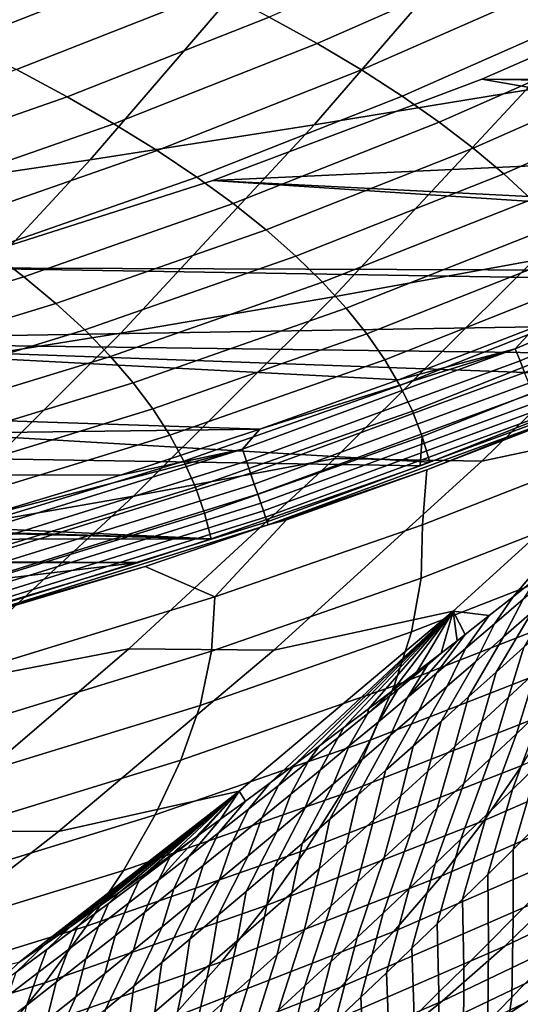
# Model space of a CAD drawing. Header units: metres. Extents: x -240 to 45, y -77 to 27.
# Tile 1031 of 1056: x 31.04 to 32.63, y -19.37 to -16.24. Entities that reach past the tile are written whole.
import ezdxf

# ---------------------------------------------------------------- set-up
doc = ezdxf.new("R2010")
doc.units = ezdxf.units.M
doc.layers.add('solid_102011X2', color=7, linetype='CONTINUOUS')

msp = doc.modelspace()

# ---------------------------------------------------------------- linework, layer by layer
at = {"layer": 'solid_102011X2'}
for points in [[(33.239372, -15.786717, 63.963696), (32.652, -16.465439, 64.066681), (31.979654, -16.57609, 59.658707), (32.569973, -15.892827, 59.549969)], [(32.569973, -15.892827, 59.549969), (31.979654, -16.57609, 59.658707), (31.266914, -16.686743, 55.248489), (31.860079, -15.998946, 55.13369)], [(31.308067, -15.976468, 235.867828), (30.675194, -16.225698, 235.816391), (30.860432, -16.313288, 233.730453), (31.496668, -16.062712, 233.778366)], [(32.469051, -15.954874, 229.640915), (31.83671, -16.233192, 229.600479), (31.988792, -16.317507, 227.51207), (32.624287, -16.037741, 227.549225)], [(31.860079, -15.998946, 55.13369), (31.266914, -16.686743, 55.248489), (30.514032, -16.797558, 50.843811), (31.109989, -16.10523, 50.722885)], [(32.624287, -16.037741, 227.549225), (31.988792, -16.317507, 227.51207), (32.129345, -16.401251, 225.423996), (32.767941, -16.12005, 225.457947)], [(31.496668, -16.062712, 233.778366), (30.860432, -16.313288, 233.730453), (31.033234, -16.400185, 231.644775), (31.672775, -16.148275, 231.689255)], [(33.348953, -16.064436, 200.399994), (32.511997, -16.430206, 200.399994), (32.512009, -16.430204, 200), (33.348972, -16.064419, 200)], [(34.895557, -16.47069, 200.399994), (32.511997, -16.430206, 200.399994), (33.348953, -16.064436, 200.399994), (35.015526, -16.403391, 200.399994)], [(33.348972, -16.064419, 200), (32.512009, -16.430204, 200), (34.379036, -16.434624, 200), (34.790203, -16.212265, 200)], [(31.109989, -16.10523, 50.722885), (30.514032, -16.797558, 50.843811), (29.723896, -16.908653, 46.455154), (30.322672, -16.211794, 46.328373)], [(32.767941, -16.12005, 225.457947), (32.129345, -16.401251, 225.423996), (32.258678, -16.484467, 223.336288), (32.900341, -16.201839, 223.367081)], [(31.672775, -16.148275, 231.689255), (31.033234, -16.400185, 231.644775), (31.193918, -16.486427, 229.559402), (31.83671, -16.233192, 229.600479)], [(32.900341, -16.201839, 223.367081), (32.258678, -16.484467, 223.336288), (32.377121, -16.56719, 221.248917), (33.021809, -16.283144, 221.276627)], [(31.83671, -16.233192, 229.600479), (31.193918, -16.486427, 229.559402), (31.3428, -16.572056, 227.474304), (31.988792, -16.317507, 227.51207)], [(33.021809, -16.283144, 221.276627), (32.377121, -16.56719, 221.248917), (32.484985, -16.64946, 219.161911), (33.132668, -16.364004, 219.186584)], [(31.988792, -16.317507, 227.51207), (31.3428, -16.572056, 227.474304), (31.480192, -16.657106, 225.389496), (32.129345, -16.401251, 225.423996)], [(33.285389, -16.354631, 68.473061), (32.676884, -17.006468, 68.5746), (32.040318, -17.121679, 64.173927), (32.652, -16.465439, 64.066681)], [(33.132668, -16.364004, 219.186584), (32.484985, -16.64946, 219.161911), (32.582592, -16.731316, 217.075272), (33.233238, -16.444454, 217.09697)], [(31.033234, -16.400185, 231.644775), (30.384293, -16.626772, 231.59964), (30.541677, -16.714207, 229.5177), (31.193918, -16.486427, 229.559402)], [(32.129345, -16.401251, 225.423996), (31.480192, -16.657106, 225.389496), (31.606415, -16.741621, 223.304977), (32.258678, -16.484467, 223.336288)], [(32.511997, -16.430206, 200.399994), (31.65732, -16.752407, 200.399994), (31.657457, -16.752357, 200), (32.512009, -16.430204, 200)], [(34.056114, -16.910072, 200.399994), (31.65732, -16.752407, 200.399994), (32.511997, -16.430206, 200.399994), (34.367172, -16.753559, 200.399994)], [(32.512009, -16.430204, 200), (31.657457, -16.752357, 200), (33.962349, -16.646429, 200), (34.379036, -16.434624, 200)], [(34.895557, -16.47069, 200.399994), (34.367172, -16.753559, 200.399994), (32.511997, -16.430206, 200.399994)], [(33.233238, -16.444454, 217.09697), (32.582592, -16.731316, 217.075272), (32.670258, -16.812794, 214.989029), (33.323841, -16.524534, 215.007797)], [(32.652, -16.465439, 64.066681), (32.040318, -17.121679, 64.173927), (31.364904, -17.236721, 59.771946), (31.979654, -16.57609, 59.658707)], [(31.193918, -16.486427, 229.559402), (30.541677, -16.714207, 229.5177), (30.687309, -16.801018, 227.435974), (31.3428, -16.572056, 227.474304)], [(32.258678, -16.484467, 223.336288), (31.606415, -16.741621, 223.304977), (31.721779, -16.825636, 221.220749), (32.377121, -16.56719, 221.248917)], [(31.3428, -16.572056, 227.474304), (30.687309, -16.801018, 227.435974), (30.821501, -16.887243, 225.354462), (31.480192, -16.657106, 225.389496)], [(32.377121, -16.56719, 221.248917), (31.721779, -16.825636, 221.220749), (31.826601, -16.909189, 219.136826), (32.484985, -16.64946, 219.161911)], [(31.979654, -16.57609, 59.658707), (31.364904, -17.236721, 59.771946), (30.649204, -17.351755, 55.368038), (31.266914, -16.686743, 55.248489)], [(31.480192, -16.657106, 225.389496), (30.821501, -16.887243, 225.354462), (30.944561, -16.972925, 223.273193), (31.606415, -16.741621, 223.304977)], [(31.657457, -16.752357, 200), (33.540527, -16.847519, 200), (33.962349, -16.646429, 200)], [(32.484985, -16.64946, 219.161911), (31.826601, -16.909189, 219.136826), (31.921194, -16.992321, 217.053223), (32.582592, -16.731316, 217.075272)], [(31.266914, -16.686743, 55.248489), (30.649204, -17.351755, 55.368038), (29.893417, -17.466949, 50.969742), (30.514032, -16.797558, 50.843811)], [(31.65732, -16.752407, 200.399994), (30.787191, -17.030182, 200.399994), (30.787209, -17.03018, 200), (31.657457, -16.752357, 200)], [(33.70557, -17.077885, 200.399994), (30.787191, -17.030182, 200.399994), (31.65732, -16.752407, 200.399994), (34.056114, -16.910072, 200.399994)], [(31.657457, -16.752357, 200), (30.787209, -17.03018, 200), (33.113857, -17.037733, 200), (33.540527, -16.847519, 200)], [(31.606415, -16.741621, 223.304977), (30.944561, -16.972925, 223.273193), (31.056803, -17.058102, 221.192169), (31.721779, -16.825636, 221.220749)], [(32.582592, -16.731316, 217.075272), (31.921194, -16.992321, 217.053223), (32.005871, -17.075071, 214.969955), (32.670258, -16.812794, 214.989029)], [(32.670258, -16.812794, 214.989029), (32.005871, -17.075071, 214.969955), (32.080944, -17.157475, 212.88707), (32.748291, -16.893932, 212.903229)], [(31.721779, -16.825636, 221.220749), (31.056803, -17.058102, 221.192169), (31.158539, -17.142809, 219.111374), (31.826601, -16.909189, 219.136826)], [(31.826601, -16.909189, 219.136826), (31.158539, -17.142809, 219.111374), (31.250074, -17.227091, 217.030838), (31.921194, -16.992321, 217.053223)], [(32.748291, -16.893932, 212.903229), (32.080944, -17.157475, 212.88707), (32.146721, -17.239574, 210.804611), (32.817013, -16.974768, 210.817917)], [(33.078934, -17.523245, 77.488869), (32.512592, -17.643534, 73.096085), (33.151791, -17.01812, 72.994621), (33.714634, -16.902121, 77.392929)], [(33.469032, -16.925806, 199.997131), (32.682457, -17.217054, 200), (32.618763, -17.286993, 199.997131)], [(33.469032, -16.925806, 199.997131), (32.618763, -17.286993, 199.997131), (32.633858, -17.325146, 199.988449), (33.486023, -16.963156, 199.988449)], [(30.944561, -16.972925, 223.273193), (30.274139, -17.178009, 223.241013), (30.383219, -17.264214, 221.163208), (31.056803, -17.058102, 221.192169)], [(32.817013, -16.974768, 210.817917), (32.146721, -17.239574, 210.804611), (32.203518, -17.321405, 208.72261), (32.876736, -17.055344, 208.733124)], [(33.486023, -16.963156, 199.988449), (32.633858, -17.325146, 199.988449), (32.648361, -17.361801, 199.974136), (33.502342, -16.999037, 199.974136)], [(31.921194, -16.992321, 217.053223), (31.250074, -17.227091, 217.030838), (31.331722, -17.310984, 214.950592), (32.005871, -17.075071, 214.969955)], [(32.676884, -17.006468, 68.5746), (32.045013, -17.635078, 68.680038), (31.405153, -17.754538, 64.285294), (32.040318, -17.121679, 64.173927)], [(32.512592, -17.643534, 73.096085), (32.045013, -17.635078, 68.680038), (32.676884, -17.006468, 68.5746), (33.151791, -17.01812, 72.994621)], [(33.195774, -17.306225, 200.399994), (29.903919, -17.262794, 200.399994), (30.787191, -17.030182, 200.399994), (33.70557, -17.077885, 200.399994)], [(30.787209, -17.03018, 200), (29.904032, -17.26277, 200), (32.682457, -17.217054, 200), (33.113857, -17.037733, 200)], [(31.056803, -17.058102, 221.192169), (30.383219, -17.264214, 221.163208), (30.481825, -17.349947, 219.085587), (31.158539, -17.142809, 219.111374)], [(32.876736, -17.055344, 208.733124), (32.203518, -17.321405, 208.72261), (32.25164, -17.403008, 206.641113), (32.927773, -17.135693, 206.648895)], [(32.005871, -17.075071, 214.969955), (31.331722, -17.310984, 214.950592), (31.403788, -17.394527, 212.870667), (32.080944, -17.157475, 212.88707)], [(32.040318, -17.121679, 64.173927), (31.405153, -17.754538, 64.285294), (30.726557, -17.873812, 59.88953), (31.364904, -17.236721, 59.771946)], [(32.927773, -17.135693, 206.648895), (32.25164, -17.403008, 206.641113), (32.291401, -17.484421, 204.56015), (32.97044, -17.215855, 204.565262)], [(31.158539, -17.142809, 219.111374), (30.481825, -17.349947, 219.085587), (30.570265, -17.435247, 217.008163), (31.250074, -17.227091, 217.030838)], [(32.080944, -17.157475, 212.88707), (31.403788, -17.394527, 212.870667), (31.466578, -17.47776, 210.791092), (32.146721, -17.239574, 210.804611)], [(29.904032, -17.26277, 200), (32.246899, -17.385284, 200), (32.682457, -17.217054, 200)], [(31.250074, -17.227091, 217.030838), (30.570265, -17.435247, 217.008163), (30.648842, -17.520153, 214.930969), (31.331722, -17.310984, 214.950592)], [(32.618763, -17.286993, 199.997131), (32.682457, -17.217054, 200), (32.246899, -17.385284, 200)], [(32.97044, -17.215855, 204.565262), (32.291401, -17.484421, 204.56015), (32.323109, -17.565681, 202.479767), (33.005051, -17.295868, 202.482285)], [(31.364904, -17.236721, 59.771946), (30.726557, -17.873812, 59.88953), (30.00779, -17.993071, 55.492176), (30.649204, -17.351755, 55.368038)], [(32.146721, -17.239574, 210.804611), (31.466578, -17.47776, 210.791092), (31.520401, -17.560722, 208.711929), (32.203518, -17.321405, 208.72261)], [(29.904032, -17.26277, 200), (29.009808, -17.449636, 200), (31.807102, -17.54245, 200), (32.246899, -17.385284, 200)], [(32.347084, -17.646828, 200.399994), (29.009848, -17.449629, 200.399994), (29.903919, -17.262794, 200.399994), (33.031929, -17.375763, 200.399994)], [(33.195774, -17.306225, 200.399994), (33.031929, -17.375763, 200.399994), (29.903919, -17.262794, 200.399994)], [(32.618763, -17.286993, 199.997131), (31.807102, -17.54245, 200), (31.751474, -17.605164, 199.997131)], [(32.618763, -17.286993, 199.997131), (31.751474, -17.605164, 199.997131), (31.764635, -17.644028, 199.988449), (32.633858, -17.325146, 199.988449)], [(32.618763, -17.286993, 199.997131), (32.246899, -17.385284, 200), (31.807102, -17.54245, 200)], [(31.331722, -17.310984, 214.950592), (30.648842, -17.520153, 214.930969), (30.717861, -17.604708, 212.85405), (31.403788, -17.394527, 212.870667)], [(32.203518, -17.321405, 208.72261), (31.520401, -17.560722, 208.711929), (31.565565, -17.643454, 206.633209), (32.25164, -17.403008, 206.641113)], [(33.005051, -17.295868, 202.482285), (32.323109, -17.565681, 202.479767), (32.347084, -17.646828, 200.399994), (33.031929, -17.375763, 200.399994)], [(32.633858, -17.325146, 199.988449), (31.764635, -17.644028, 199.988449), (31.777281, -17.681364, 199.974136), (32.648361, -17.361801, 199.974136)], [(32.648361, -17.361801, 199.974136), (31.777281, -17.681364, 199.974136), (31.789162, -17.716444, 199.954468), (32.661983, -17.396242, 199.954468)], [(31.403788, -17.394527, 212.870667), (30.717861, -17.604708, 212.85405), (30.777626, -17.688946, 210.77742), (31.466578, -17.47776, 210.791092)], [(32.25164, -17.403008, 206.641113), (31.565565, -17.643454, 206.633209), (31.602377, -17.72599, 204.554947), (32.291401, -17.484421, 204.56015)], [(32.661983, -17.396242, 199.954468), (31.789162, -17.716444, 199.954468), (31.800047, -17.748585, 199.92981), (32.674469, -17.427795, 199.92981)], [(32.674469, -17.427795, 199.92981), (31.800047, -17.748585, 199.92981), (31.809723, -17.777155, 199.900681), (32.685566, -17.455845, 199.900681)], [(32.316547, -17.658194, 200.399994), (28.107347, -17.590189, 200.399994), (29.009848, -17.449629, 200.399994), (32.347084, -17.646828, 200.399994)], [(29.009808, -17.449636, 200), (28.107353, -17.590187, 200), (31.807102, -17.54245, 200)], [(31.466578, -17.47776, 210.791092), (30.777626, -17.688946, 210.77742), (30.82844, -17.772911, 208.701126), (31.520401, -17.560722, 208.711929)], [(32.685566, -17.455845, 199.900681), (31.809723, -17.777155, 199.900681), (31.818001, -17.801598, 199.867615), (32.695057, -17.479841, 199.867615)], [(32.695057, -17.479841, 199.867615), (31.818001, -17.801598, 199.867615), (31.824718, -17.821434, 199.831284), (32.702763, -17.499317, 199.831284)], [(32.291401, -17.484421, 204.56015), (31.602377, -17.72599, 204.554947), (31.631144, -17.808376, 202.477188), (32.323109, -17.565681, 202.479767)], [(32.702763, -17.499317, 199.831284), (31.824718, -17.821434, 199.831284), (31.829746, -17.836277, 199.792389), (32.708527, -17.513891, 199.792389)], [(32.779514, -17.501217, 199.711868), (32.337639, -17.671488, 199.711929), (32.323235, -17.845684, 195.608536), (32.974289, -17.591948, 195.601395)], [(32.712242, -17.523277, 199.751678), (32.337639, -17.671488, 199.711929), (32.779514, -17.501217, 199.711868)], [(28.107353, -17.590187, 200), (27.198799, -17.684099, 200), (31.363737, -17.68832, 200), (31.807102, -17.54245, 200)], [(31.751474, -17.605164, 199.997131), (31.807102, -17.54245, 200), (31.363737, -17.68832, 200)], [(32.708527, -17.513891, 199.792389), (31.829746, -17.836277, 199.792389), (31.832985, -17.845839, 199.751678), (32.712242, -17.523277, 199.751678)], [(32.712242, -17.523277, 199.751678), (31.832985, -17.845839, 199.751678), (32.337639, -17.671488, 199.711929)], [(32.420712, -18.119953, 77.588211), (31.85075, -18.244368, 73.201134), (32.512592, -17.643534, 73.096085), (33.078934, -17.523245, 77.488869)], [(32.535603, -18.134264, 79.026627), (32.420712, -18.119953, 77.588211), (33.078934, -17.523245, 77.488869), (32.611477, -18.07452, 79.096146)], [(32.687096, -18.014597, 79.166168), (32.611477, -18.07452, 79.096146), (33.078934, -17.523245, 77.488869)], [(31.520401, -17.560722, 208.711929), (30.82844, -17.772911, 208.701126), (30.870607, -17.856642, 206.625198), (31.565565, -17.643454, 206.633209)], [(32.323109, -17.565681, 202.479767), (31.631144, -17.808376, 202.477188), (31.652145, -17.890656, 200.399994), (32.316547, -17.658194, 200.399994)], [(32.316547, -17.658194, 200.399994), (32.347084, -17.646828, 200.399994), (32.323109, -17.565681, 202.479767)], [(31.652145, -17.890656, 200.399994), (27.198814, -17.684101, 200.399994), (28.107347, -17.590189, 200.399994), (32.316547, -17.658194, 200.399994)], [(31.751474, -17.605164, 199.997131), (30.91671, -17.822927, 200), (30.86935, -17.879515, 199.997131)], [(31.751474, -17.605164, 199.997131), (30.86935, -17.879515, 199.997131), (30.880545, -17.918987, 199.988449), (31.764635, -17.644028, 199.988449)], [(31.751474, -17.605164, 199.997131), (31.363737, -17.68832, 200), (30.91671, -17.822927, 200)], [(32.319134, -18.015652, 191.261307), (32.975937, -17.759499, 191.249741), (32.974289, -17.591948, 195.601395), (32.323235, -17.845684, 195.608536)], [(32.045013, -17.635078, 68.680038), (31.390615, -18.23958, 68.789238), (30.747349, -18.363125, 64.400635), (31.405153, -17.754538, 64.285294)], [(31.85075, -18.244368, 73.201134), (31.390615, -18.23958, 68.789238), (32.045013, -17.635078, 68.680038), (32.512592, -17.643534, 73.096085)], [(31.565565, -17.643454, 206.633209), (30.870607, -17.856642, 206.625198), (30.904432, -17.940178, 204.549683), (31.602377, -17.72599, 204.554947)], [(31.764635, -17.644028, 199.988449), (30.880545, -17.918987, 199.988449), (30.891302, -17.956911, 199.974136), (31.777281, -17.681364, 199.974136)], [(20.067715, -17.910368, 200.399994), (19.371922, -17.668888, 200.399994), (25.373295, -17.731119, 200.399994), (31.652145, -17.890656, 200.399994)], [(27.198799, -17.684099, 200), (26.286642, -17.731115, 200), (30.91671, -17.822927, 200), (31.363737, -17.68832, 200)], [(31.652145, -17.890656, 200.399994), (26.286657, -17.731119, 200.399994), (27.198814, -17.684101, 200.399994)], [(31.777281, -17.681364, 199.974136), (30.891302, -17.956911, 199.974136), (30.901407, -17.992544, 199.954468), (31.789162, -17.716444, 199.954468)], [(32.337639, -17.671488, 199.711929), (31.891699, -17.830469, 199.71199), (31.663305, -18.075058, 195.615753), (32.323235, -17.845684, 195.608536)], [(31.832985, -17.845839, 199.751678), (31.891699, -17.830469, 199.71199), (32.337639, -17.671488, 199.711929)], [(31.789162, -17.716444, 199.954468), (30.901407, -17.992544, 199.954468), (30.910666, -18.02519, 199.92981), (31.800047, -17.748585, 199.92981)], [(31.602377, -17.72599, 204.554947), (30.904432, -17.940178, 204.549683), (30.930218, -18.02356, 202.474594), (31.631144, -17.808376, 202.477188)], [(31.652145, -17.890656, 200.399994), (25.373295, -17.731119, 200.399994), (26.286657, -17.731119, 200.399994)], [(31.405153, -17.754538, 64.285294), (30.747349, -18.363125, 64.400635), (30.065462, -18.486471, 60.011307), (30.726557, -17.873812, 59.88953)], [(31.800047, -17.748585, 199.92981), (30.910666, -18.02519, 199.92981), (30.918896, -18.054211, 199.900681), (31.809723, -17.777155, 199.900681)], [(32.975937, -17.759499, 191.249741), (32.319134, -18.015652, 191.261307), (32.288227, -18.186008, 186.917953), (32.950848, -17.927435, 186.902298)], [(31.809723, -17.777155, 199.900681), (30.918896, -18.054211, 199.900681), (30.925938, -18.079037, 199.867615), (31.818001, -17.801598, 199.867615)], [(31.818001, -17.801598, 199.867615), (30.925938, -18.079037, 199.867615), (30.931652, -18.099186, 199.831284), (31.824718, -17.821434, 199.831284)], [(31.420855, -17.96505, 200.399994), (31.652145, -17.890656, 200.399994), (31.631144, -17.808376, 202.477188), (30.930218, -18.02356, 202.474594)], [(31.824718, -17.821434, 199.831284), (30.931652, -18.099186, 199.831284), (30.935928, -18.114264, 199.792389), (31.829746, -17.836277, 199.792389)], [(31.829746, -17.836277, 199.792389), (30.935928, -18.114264, 199.792389), (30.938683, -18.123976, 199.751678), (31.832985, -17.845839, 199.751678)], [(31.832985, -17.845839, 199.751678), (30.938683, -18.123976, 199.751678), (31.441978, -17.978064, 199.712036)], [(31.832985, -17.845839, 199.751678), (31.441978, -17.978064, 199.712036), (31.663305, -18.075058, 195.615753), (31.891699, -17.830469, 199.71199)], [(31.653378, -18.24721, 191.273041), (32.319134, -18.015652, 191.261307), (32.323235, -17.845684, 195.608536), (31.663305, -18.075058, 195.615753)], [(31.420855, -17.96505, 200.399994), (20.067715, -17.910368, 200.399994), (31.652145, -17.890656, 200.399994)], [(31.420855, -17.96505, 200.399994), (20.238819, -17.965082, 200.399994), (20.067715, -17.910368, 200.399994)], [(32.950848, -17.927435, 186.902298), (32.288227, -18.186008, 186.917953), (32.233353, -18.357109, 182.578552), (32.90189, -18.096104, 182.559143)], [(31.420855, -17.96505, 200.399994), (30.948364, -18.106794, 200.399994), (20.238819, -17.965082, 200.399994)], [(31.420855, -17.96505, 200.399994), (30.930218, -18.02356, 202.474594), (30.948364, -18.106794, 200.399994)], [(30.938683, -18.123976, 199.751678), (30.98876, -18.114174, 199.712082), (31.441978, -17.978064, 199.712036)], [(31.441978, -17.978064, 199.712036), (30.98876, -18.114174, 199.712082), (30.995401, -18.279743, 195.623077), (31.663305, -18.075058, 195.615753)], [(32.671219, -18.123291, 79.952728), (32.581615, -18.202127, 79.92144), (32.644016, -18.081963, 79.471939), (32.735825, -18.003057, 79.502075)], [(32.319134, -18.015652, 191.261307), (31.653378, -18.24721, 191.273041), (31.616577, -18.419754, 186.933838), (32.288227, -18.186008, 186.917953)], [(32.644016, -18.081963, 79.471939), (32.552101, -18.160534, 79.441994), (32.611477, -18.07452, 79.096146), (32.687096, -18.014597, 79.166168)], [(32.645824, -18.234743, 80.411736), (32.558193, -18.313755, 80.379082), (32.671219, -18.123291, 79.952728), (32.7607, -18.044134, 79.98423)], [(30.979578, -18.453842, 191.284927), (31.653378, -18.24721, 191.273041), (31.663305, -18.075058, 195.615753), (30.995401, -18.279743, 195.623077)], [(32.90189, -18.096104, 182.559143), (32.233353, -18.357109, 182.578552), (32.157307, -18.529308, 178.242584), (32.831879, -18.265858, 178.219727)], [(32.552101, -18.160534, 79.441994), (32.460079, -18.238766, 79.412231), (32.535603, -18.134264, 79.026627), (32.611477, -18.07452, 79.096146)], [(32.581615, -18.202127, 79.92144), (32.491886, -18.280642, 79.89035), (32.552101, -18.160534, 79.441994), (32.644016, -18.081963, 79.471939)], [(31.740911, -18.69145, 77.690811), (31.167212, -18.81982, 73.309631), (31.85075, -18.244368, 73.201134), (32.420712, -18.119953, 77.588211)], [(31.760691, -18.723064, 78.356277), (31.740911, -18.69145, 77.690811), (32.420712, -18.119953, 77.588211), (31.839394, -18.664999, 78.421127)], [(31.917833, -18.606745, 78.486465), (31.839394, -18.664999, 78.421127), (32.420712, -18.119953, 77.588211)], [(31.996014, -18.548298, 78.552315), (31.917833, -18.606745, 78.486465), (32.420712, -18.119953, 77.588211)], [(32.073944, -18.489656, 78.618668), (31.996014, -18.548298, 78.552315), (32.420712, -18.119953, 77.588211)], [(32.151634, -18.430813, 78.685555), (32.073944, -18.489656, 78.618668), (32.420712, -18.119953, 77.588211)], [(32.229088, -18.371767, 78.752968), (32.151634, -18.430813, 78.685555), (32.420712, -18.119953, 77.588211)], [(32.306217, -18.31258, 78.820801), (32.229088, -18.371767, 78.752968), (32.420712, -18.119953, 77.588211)], [(32.382999, -18.253277, 78.888992), (32.306217, -18.31258, 78.820801), (32.420712, -18.119953, 77.588211)], [(32.460079, -18.238766, 79.412231), (32.367947, -18.316656, 79.382637), (32.459454, -18.193844, 78.957596), (32.535603, -18.134264, 79.026627)], [(32.433826, -18.213808, 78.934525), (32.382999, -18.253277, 78.888992), (32.420712, -18.119953, 77.588211)], [(32.459454, -18.193844, 78.957596), (32.433826, -18.213808, 78.934525), (32.420712, -18.119953, 77.588211)], [(32.535603, -18.134264, 79.026627), (32.459454, -18.193844, 78.957596), (32.420712, -18.119953, 77.588211)], [(32.558193, -18.313755, 80.379082), (32.470425, -18.392454, 80.346649), (32.581615, -18.202127, 79.92144), (32.671219, -18.123291, 79.952728)], [(32.491886, -18.280642, 79.89035), (32.402035, -18.358826, 79.859444), (32.460079, -18.238766, 79.412231), (32.552101, -18.160534, 79.441994)], [(32.682827, -18.313988, 80.889717), (32.597439, -18.393091, 80.855591), (32.645824, -18.234743, 80.411736), (32.733318, -18.155422, 80.444603)], [(32.288227, -18.186008, 186.917953), (31.616577, -18.419754, 186.933838), (31.555706, -18.593052, 182.598206), (32.233353, -18.357109, 182.578552)], [(32.367947, -18.316656, 79.382637), (32.275711, -18.394203, 79.353203), (32.433826, -18.213808, 78.934525), (32.459454, -18.193844, 78.957596)], [(32.275711, -18.394203, 79.353203), (32.339428, -18.291363, 78.906326), (32.382999, -18.253277, 78.888992), (32.433826, -18.213808, 78.934525)], [(32.470425, -18.392454, 80.346649), (32.382519, -18.470833, 80.314407), (32.491886, -18.280642, 79.89035), (32.581615, -18.202127, 79.92144)], [(31.390615, -18.23958, 68.789238), (30.714609, -18.81918, 68.902046), (30.067825, -18.94664, 64.519775), (30.747349, -18.363125, 64.400635)], [(31.167212, -18.81982, 73.309631), (30.714609, -18.81918, 68.902046), (31.390615, -18.23958, 68.789238), (31.85075, -18.244368, 73.201134)], [(31.653378, -18.24721, 191.273041), (30.979578, -18.453842, 191.284927), (30.93681, -18.62834, 186.949905), (31.616577, -18.419754, 186.933838)], [(32.339428, -18.291363, 78.906326), (32.306217, -18.31258, 78.820801), (32.382999, -18.253277, 78.888992)], [(32.402035, -18.358826, 79.859444), (32.312054, -18.436676, 79.828712), (32.367947, -18.316656, 79.382637), (32.460079, -18.238766, 79.412231)], [(32.597439, -18.393091, 80.855591), (32.511906, -18.471899, 80.821693), (32.558193, -18.313755, 80.379082), (32.645824, -18.234743, 80.411736)], [(32.706226, -18.429707, 81.357765), (32.622551, -18.509176, 81.321953), (32.682827, -18.313988, 80.889717), (32.768066, -18.234591, 80.924095)], [(32.831879, -18.265858, 178.219727), (32.157307, -18.529308, 178.242584), (32.062881, -18.702965, 173.909546), (32.743641, -18.437048, 173.883423)], [(32.275711, -18.394203, 79.353203), (32.183365, -18.471401, 79.323914), (32.244911, -18.368544, 78.878105), (32.339428, -18.291363, 78.906326)], [(32.339428, -18.291363, 78.906326), (32.244911, -18.368544, 78.878105), (32.306217, -18.31258, 78.820801)], [(32.382519, -18.470833, 80.314407), (32.294468, -18.548887, 80.282349), (32.402035, -18.358826, 79.859444), (32.491886, -18.280642, 79.89035)], [(32.312054, -18.436676, 79.828712), (32.221951, -18.514191, 79.798149), (32.275711, -18.394203, 79.353203), (32.367947, -18.316656, 79.382637)], [(32.244911, -18.368544, 78.878105), (32.229088, -18.371767, 78.752968), (32.306217, -18.31258, 78.820801)], [(32.511906, -18.471899, 80.821693), (32.426224, -18.5504, 80.78801), (32.470425, -18.392454, 80.346649), (32.558193, -18.313755, 80.379082)], [(33.316471, -18.316128, 169.520798), (32.639668, -18.609959, 169.549606), (32.520241, -18.784456, 165.217453), (33.203453, -18.487875, 165.185623)], [(32.622551, -18.509176, 81.321953), (32.538715, -18.588362, 81.286392), (32.597439, -18.393091, 80.855591), (32.682827, -18.313988, 80.889717)], [(32.691769, -18.607208, 81.802132), (32.609989, -18.68651, 81.764847), (32.706226, -18.429707, 81.357765), (32.789749, -18.349957, 81.393845)], [(32.233353, -18.357109, 182.578552), (31.555706, -18.593052, 182.598206), (31.473539, -18.767464, 178.265762), (32.157307, -18.529308, 178.242584)], [(32.183365, -18.471401, 79.323914), (32.090908, -18.548252, 79.294762), (32.150303, -18.445372, 78.850037), (32.244911, -18.368544, 78.878105)], [(32.244911, -18.368544, 78.878105), (32.150303, -18.445372, 78.850037), (32.229088, -18.371767, 78.752968)], [(32.150303, -18.445372, 78.850037), (32.151634, -18.430813, 78.685555), (32.229088, -18.371767, 78.752968)], [(32.294468, -18.548887, 80.282349), (32.206272, -18.626614, 80.250465), (32.312054, -18.436676, 79.828712), (32.402035, -18.358826, 79.859444)], [(32.221951, -18.514191, 79.798149), (32.131718, -18.591368, 79.767731), (32.183365, -18.471401, 79.323914), (32.275711, -18.394203, 79.353203)], [(32.426224, -18.5504, 80.78801), (32.340385, -18.628593, 80.754524), (32.382519, -18.470833, 80.314407), (32.470425, -18.392454, 80.346649)], [(32.538715, -18.588362, 81.286392), (32.454723, -18.667255, 81.251053), (32.511906, -18.471899, 80.821693), (32.597439, -18.393091, 80.855591)], [(31.616577, -18.419754, 186.933838), (30.93681, -18.62834, 186.949905), (30.869871, -18.803598, 182.618118), (31.555706, -18.593052, 182.598206)], [(32.743641, -18.437048, 173.883423), (32.062881, -18.702965, 173.909546), (31.952557, -18.878366, 169.578857), (32.639668, -18.609959, 169.549606)], [(32.090908, -18.548252, 79.294762), (31.998339, -18.624758, 79.265762), (32.055603, -18.521851, 78.822121), (32.150303, -18.445372, 78.850037)], [(32.150303, -18.445372, 78.850037), (32.055603, -18.521851, 78.822121), (32.073944, -18.489656, 78.618668), (32.151634, -18.430813, 78.685555)], [(32.206272, -18.626614, 80.250465), (32.117931, -18.704008, 80.218742), (32.221951, -18.514191, 79.798149), (32.312054, -18.436676, 79.828712)], [(32.609989, -18.68651, 81.764847), (32.528042, -18.765535, 81.727821), (32.622551, -18.509176, 81.321953), (32.706226, -18.429707, 81.357765)], [(32.131718, -18.591368, 79.767731), (32.041355, -18.668201, 79.737457), (32.090908, -18.548252, 79.294762), (32.183365, -18.471401, 79.323914)], [(32.340385, -18.628593, 80.754524), (32.254395, -18.70647, 80.721237), (32.294468, -18.548887, 80.282349), (32.382519, -18.470833, 80.314407)], [(32.454723, -18.667255, 81.251053), (32.370564, -18.74585, 81.215942), (32.426224, -18.5504, 80.78801), (32.511906, -18.471899, 80.821693)], [(32.055603, -18.521851, 78.822121), (31.960804, -18.59798, 78.794365), (31.996014, -18.548298, 78.552315), (32.073944, -18.489656, 78.618668)], [(33.203453, -18.487875, 165.185623), (32.520241, -18.784456, 165.217453), (32.384735, -18.960226, 160.886093), (33.074474, -18.660873, 160.851196)], [(32.528042, -18.765535, 81.727821), (32.445927, -18.84428, 81.691032), (32.538715, -18.588362, 81.286392), (32.622551, -18.509176, 81.321953)], [(32.157307, -18.529308, 178.242584), (31.473539, -18.767464, 178.265762), (31.372849, -18.943346, 173.93602), (32.062881, -18.702965, 173.909546)], [(31.998339, -18.624758, 79.265762), (31.905655, -18.700922, 79.236908), (31.960804, -18.59798, 78.794365), (32.055603, -18.521851, 78.822121)], [(32.117931, -18.704008, 80.218742), (32.029446, -18.781069, 80.187164), (32.131718, -18.591368, 79.767731), (32.221951, -18.514191, 79.798149)], [(32.691338, -18.797968, 82.243141), (32.611366, -18.877073, 82.204315), (32.691769, -18.607208, 81.802132), (32.773384, -18.527641, 81.839684)], [(31.960804, -18.59798, 78.794365), (31.865902, -18.673767, 78.766762), (31.917833, -18.606745, 78.486465), (31.996014, -18.548298, 78.552315)], [(32.041355, -18.668201, 79.737457), (31.950861, -18.744696, 79.707314), (31.998339, -18.624758, 79.265762), (32.090908, -18.548252, 79.294762)], [(32.254395, -18.70647, 80.721237), (32.16824, -18.784031, 80.688118), (32.206272, -18.626614, 80.250465), (32.294468, -18.548887, 80.282349)], [(32.370564, -18.74585, 81.215942), (32.286232, -18.824139, 81.181038), (32.340385, -18.628593, 80.754524), (32.426224, -18.5504, 80.78801)], [(31.555706, -18.593052, 182.598206), (30.869871, -18.803598, 182.618118), (30.781511, -18.97998, 178.289215), (31.473539, -18.767464, 178.265762)], [(31.905655, -18.700922, 79.236908), (31.812853, -18.776745, 79.208206), (31.865902, -18.673767, 78.766762), (31.960804, -18.59798, 78.794365)], [(32.029446, -18.781069, 80.187164), (31.940805, -18.857796, 80.155731), (32.041355, -18.668201, 79.737457), (32.131718, -18.591368, 79.767731)], [(32.445927, -18.84428, 81.691032), (32.363632, -18.922737, 81.65448), (32.454723, -18.667255, 81.251053), (32.538715, -18.588362, 81.286392)], [(31.865902, -18.673767, 78.766762), (31.770891, -18.749208, 78.739334), (31.839394, -18.664999, 78.421127), (31.917833, -18.606745, 78.486465)], [(32.639668, -18.609959, 169.549606), (31.952557, -18.878366, 169.578857), (31.826628, -19.055374, 165.249786), (32.520241, -18.784456, 165.217453)], [(31.950861, -18.744696, 79.707314), (31.860233, -18.820852, 79.677322), (31.905655, -18.700922, 79.236908), (31.998339, -18.624758, 79.265762)], [(32.16824, -18.784031, 80.688118), (32.081924, -18.861267, 80.655167), (32.117931, -18.704008, 80.218742), (32.206272, -18.626614, 80.250465)], [(32.286232, -18.824139, 81.181038), (32.201733, -18.902119, 81.146324), (32.254395, -18.70647, 80.721237), (32.340385, -18.628593, 80.754524)], [(32.611366, -18.877073, 82.204315), (32.531219, -18.955917, 82.165749), (32.609989, -18.68651, 81.764847), (32.691769, -18.607208, 81.802132)], [(31.770891, -18.749208, 78.739334), (31.67577, -18.824305, 78.712074), (31.760691, -18.723064, 78.356277), (31.839394, -18.664999, 78.421127)], [(31.940805, -18.857796, 80.155731), (31.852015, -18.934185, 80.124435), (31.950861, -18.744696, 79.707314), (32.041355, -18.668201, 79.737457)], [(33.074474, -18.660873, 160.851196), (32.384735, -18.960226, 160.886093), (32.232521, -19.136953, 156.554657), (32.928883, -18.834818, 156.516571)], [(32.363632, -18.922737, 81.65448), (32.281162, -19.000898, 81.618134), (32.370564, -18.74585, 81.215942), (32.454723, -18.667255, 81.251053)], [(31.041042, -19.236397, 77.794243), (30.462938, -19.369102, 73.421417), (31.167212, -18.81982, 73.309631), (31.740911, -18.69145, 77.690811)], [(31.122158, -19.180101, 77.854942), (31.041042, -19.236397, 77.794243), (31.740911, -18.69145, 77.690811)], [(31.20295, -19.12364, 77.916054), (31.122158, -19.180101, 77.854942), (31.740911, -18.69145, 77.690811)], [(31.283411, -19.067019, 77.977562), (31.20295, -19.12364, 77.916054), (31.740911, -18.69145, 77.690811)], [(31.363554, -19.010235, 78.039474), (31.283411, -19.067019, 77.977562), (31.740911, -18.69145, 77.690811)], [(31.443382, -18.953285, 78.101799), (31.363554, -19.010235, 78.039474), (31.740911, -18.69145, 77.690811)], [(31.522907, -18.896166, 78.164558), (31.443382, -18.953285, 78.101799), (31.740911, -18.69145, 77.690811)], [(31.602455, -18.838644, 78.228004), (31.522907, -18.896166, 78.164558), (31.740911, -18.69145, 77.690811)], [(31.61771, -18.827568, 78.24025), (31.602455, -18.838644, 78.228004), (31.740911, -18.69145, 77.690811)], [(31.681715, -18.780945, 78.291908), (31.61771, -18.827568, 78.24025), (31.740911, -18.69145, 77.690811)], [(31.760691, -18.723064, 78.356277), (31.681715, -18.780945, 78.291908), (31.740911, -18.69145, 77.690811)], [(31.812853, -18.776745, 79.208206), (31.719925, -18.852226, 79.179672), (31.770891, -18.749208, 78.739334), (31.865902, -18.673767, 78.766762)], [(32.531219, -18.955917, 82.165749), (32.450893, -19.034492, 82.127434), (32.528042, -18.765535, 81.727821), (32.609989, -18.68651, 81.764847)], [(33.457413, -18.678495, 152.140503), (32.766026, -19.009398, 152.181229), (32.585293, -19.184305, 147.845367), (33.283298, -18.850361, 147.801208)], [(32.062881, -18.702965, 173.909546), (31.372849, -18.943346, 173.93602), (31.256084, -19.120996, 169.60849), (31.952557, -18.878366, 169.578857)], [(31.67577, -18.824305, 78.712074), (31.580534, -18.899057, 78.684982), (31.681715, -18.780945, 78.291908), (31.760691, -18.723064, 78.356277)], [(31.860233, -18.820852, 79.677322), (31.76947, -18.896673, 79.647476), (31.812853, -18.776745, 79.208206), (31.905655, -18.700922, 79.236908)], [(32.081924, -18.861267, 80.655167), (31.995445, -18.938179, 80.622375), (32.029446, -18.781069, 80.187164), (32.117931, -18.704008, 80.218742)], [(32.201733, -18.902119, 81.146324), (32.117058, -18.979786, 81.111794), (32.16824, -18.784031, 80.688118), (32.254395, -18.70647, 80.721237)], [(31.719925, -18.852226, 79.179672), (31.626871, -18.92737, 79.151291), (31.67577, -18.824305, 78.712074), (31.770891, -18.749208, 78.739334)], [(31.852015, -18.934185, 80.124435), (31.763069, -19.010242, 80.093277), (31.860233, -18.820852, 79.677322), (31.950861, -18.744696, 79.707314)], [(32.281162, -19.000898, 81.618134), (32.198505, -19.07876, 81.581993), (32.286232, -18.824139, 81.181038), (32.370564, -18.74585, 81.215942)], [(31.473539, -18.767464, 178.265762), (30.781511, -18.97998, 178.289215), (30.674477, -19.157852, 173.962814), (31.372849, -18.943346, 173.93602)], [(31.580534, -18.899057, 78.684982), (31.485176, -18.973467, 78.658073), (31.61771, -18.827568, 78.24025), (31.681715, -18.780945, 78.291908)], [(31.76947, -18.896673, 79.647476), (31.678566, -18.972158, 79.617783), (31.719925, -18.852226, 79.179672), (31.812853, -18.776745, 79.208206)], [(32.520241, -18.784456, 165.217453), (31.826628, -19.055374, 165.249786), (31.684494, -19.233673, 160.921524), (32.384735, -18.960226, 160.886093)], [(31.995445, -18.938179, 80.622375), (31.908796, -19.014763, 80.589729), (31.940805, -18.857796, 80.155731), (32.029446, -18.781069, 80.187164)], [(32.117058, -18.979786, 81.111794), (32.0322, -19.057135, 81.077431), (32.081924, -18.861267, 80.655167), (32.16824, -18.784031, 80.688118)], [(32.450893, -19.034492, 82.127434), (32.370384, -19.112789, 82.089355), (32.445927, -18.84428, 81.691032), (32.528042, -18.765535, 81.727821)], [(30.462938, -19.369102, 73.421417), (30.017937, -19.373102, 69.018295), (30.714609, -18.81918, 68.902046), (31.167212, -18.81982, 73.309631)], [(31.626871, -18.92737, 79.151291), (31.533688, -19.002174, 79.123085), (31.580534, -18.899057, 78.684982), (31.67577, -18.824305, 78.712074)], [(31.763069, -19.010242, 80.093277), (31.673967, -19.085968, 80.062263), (31.76947, -18.896673, 79.647476), (31.860233, -18.820852, 79.677322)], [(32.198505, -19.07876, 81.581993), (32.115662, -19.156319, 81.546043), (32.201733, -18.902119, 81.146324), (32.286232, -18.824139, 81.181038)], [(32.689934, -19.016884, 82.67247), (32.611752, -19.095621, 82.632126), (32.611366, -18.877073, 82.204315), (32.691338, -18.797968, 82.243141)], [(31.485176, -18.973467, 78.658073), (31.520302, -18.901642, 78.214478), (31.602455, -18.838644, 78.228004), (31.61771, -18.827568, 78.24025)], [(31.520302, -18.901642, 78.214478), (31.522907, -18.896166, 78.164558), (31.602455, -18.838644, 78.228004)], [(31.678566, -18.972158, 79.617783), (31.587519, -19.047308, 79.588242), (31.626871, -18.92737, 79.151291), (31.719925, -18.852226, 79.179672)], [(32.928883, -18.834818, 156.516571), (32.232521, -19.136953, 156.554657), (32.062977, -19.314329, 152.222656), (32.766026, -19.009398, 152.181229)], [(32.370384, -19.112789, 82.089355), (32.289684, -19.190802, 82.051506), (32.363632, -18.922737, 81.65448), (32.445927, -18.84428, 81.691032)], [(33.283298, -18.850361, 147.801208), (32.585293, -19.184305, 147.845367), (32.386066, -19.35923, 143.509232), (33.090706, -19.022245, 143.461517)], [(31.952557, -18.878366, 169.578857), (31.256084, -19.120996, 169.60849), (31.123562, -19.300276, 165.282547), (31.826628, -19.055374, 165.249786)], [(31.908796, -19.014763, 80.589729), (31.821978, -19.091019, 80.557213), (31.852015, -18.934185, 80.124435), (31.940805, -18.857796, 80.155731)], [(32.0322, -19.057135, 81.077431), (31.947161, -19.134163, 81.043228), (31.995445, -18.938179, 80.622375), (32.081924, -18.861267, 80.655167)], [(32.611752, -19.095621, 82.632126), (32.533386, -19.174107, 82.592056), (32.531219, -18.955917, 82.165749), (32.611366, -18.877073, 82.204315)], [(31.485176, -18.973467, 78.658073), (31.389694, -19.047531, 78.631332), (31.422863, -18.975422, 78.188896), (31.520302, -18.901642, 78.214478)], [(31.520302, -18.901642, 78.214478), (31.422863, -18.975422, 78.188896), (31.443382, -18.953285, 78.101799), (31.522907, -18.896166, 78.164558)], [(31.533688, -19.002174, 79.123085), (31.440371, -19.076639, 79.095055), (31.485176, -18.973467, 78.658073), (31.580534, -18.899057, 78.684982)], [(31.673967, -19.085968, 80.062263), (31.584707, -19.161364, 80.031403), (31.678566, -18.972158, 79.617783), (31.76947, -18.896673, 79.647476)], [(32.115662, -19.156319, 81.546043), (32.032627, -19.23357, 81.510269), (32.117058, -18.979786, 81.111794), (32.201733, -18.902119, 81.146324)], [(31.372849, -18.943346, 173.93602), (30.674477, -19.157852, 173.962814), (30.551197, -19.337507, 169.638504), (31.256084, -19.120996, 169.60849)], [(31.587519, -19.047308, 79.588242), (31.496326, -19.122126, 79.558868), (31.533688, -19.002174, 79.123085), (31.626871, -18.92737, 79.151291)], [(31.821978, -19.091019, 80.557213), (31.734987, -19.166946, 80.524834), (31.763069, -19.010242, 80.093277), (31.852015, -18.934185, 80.124435)], [(31.947161, -19.134163, 81.043228), (31.861935, -19.210869, 81.009178), (31.908796, -19.014763, 80.589729), (31.995445, -18.938179, 80.622375)], [(32.289684, -19.190802, 82.051506), (32.20879, -19.268526, 82.013863), (32.281162, -19.000898, 81.618134), (32.363632, -18.922737, 81.65448)], [(31.389694, -19.047531, 78.631332), (31.294085, -19.121248, 78.604782), (31.325306, -19.048851, 78.163498), (31.422863, -18.975422, 78.188896)], [(31.422863, -18.975422, 78.188896), (31.325306, -19.048851, 78.163498), (31.363554, -19.010235, 78.039474), (31.443382, -18.953285, 78.101799)], [(31.440371, -19.076639, 79.095055), (31.346914, -19.150766, 79.067192), (31.389694, -19.047531, 78.631332), (31.485176, -18.973467, 78.658073)], [(31.584707, -19.161364, 80.031403), (31.495285, -19.236427, 80.000694), (31.587519, -19.047308, 79.588242), (31.678566, -18.972158, 79.617783)], [(32.384735, -18.960226, 160.886093), (31.684494, -19.233673, 160.921524), (31.525553, -19.412945, 156.593307), (32.232521, -19.136953, 156.554657)], [(32.032627, -19.23357, 81.510269), (31.949392, -19.310507, 81.47467), (32.0322, -19.057135, 81.077431), (32.117058, -18.979786, 81.111794)], [(32.533386, -19.174107, 82.592056), (32.45483, -19.252331, 82.552238), (32.450893, -19.034492, 82.127434), (32.531219, -18.955917, 82.165749)], [(31.325306, -19.048851, 78.163498), (31.227627, -19.121927, 78.13829), (31.283411, -19.067019, 77.977562), (31.363554, -19.010235, 78.039474)], [(31.496326, -19.122126, 79.558868), (31.404987, -19.196609, 79.529663), (31.440371, -19.076639, 79.095055), (31.533688, -19.002174, 79.123085)], [(31.734987, -19.166946, 80.524834), (31.647821, -19.242548, 80.492599), (31.673967, -19.085968, 80.062263), (31.763069, -19.010242, 80.093277)], [(32.766026, -19.009398, 152.181229), (32.062977, -19.314329, 152.222656), (31.875511, -19.492037, 147.890274), (32.585293, -19.184305, 147.845367)], [(32.20879, -19.268526, 82.013863), (32.127697, -19.345955, 81.976418), (32.198505, -19.07876, 81.581993), (32.281162, -19.000898, 81.618134)], [(33.35231, -18.995367, 134.727737), (32.64753, -19.364855, 134.781876), (32.395672, -19.534973, 130.4422), (33.106869, -19.162237, 130.384277)], [(31.861935, -19.210869, 81.009178), (31.77652, -19.287251, 80.975266), (31.821978, -19.091019, 80.557213), (31.908796, -19.014763, 80.589729)], [(33.090706, -19.022245, 143.461517), (32.386066, -19.35923, 143.509232), (32.167728, -19.533867, 139.173065), (32.878998, -19.193846, 139.121689)], [(32.45483, -19.252331, 82.552238), (32.376083, -19.33029, 82.512665), (32.370384, -19.112789, 82.089355), (32.450893, -19.034492, 82.127434)], [(32.683994, -19.268137, 83.086166), (32.607586, -19.346291, 83.044388), (32.611752, -19.095621, 82.632126), (32.689934, -19.016884, 82.67247)], [(31.826628, -19.055374, 165.249786), (31.123562, -19.300276, 165.282547), (30.97471, -19.48086, 160.957443), (31.684494, -19.233673, 160.921524)], [(31.12982, -19.194649, 78.113274), (31.20295, -19.12364, 77.916054), (31.283411, -19.067019, 77.977562), (31.227627, -19.121927, 78.13829)], [(31.294085, -19.121248, 78.604782), (31.198339, -19.194618, 78.578415), (31.227627, -19.121927, 78.13829), (31.325306, -19.048851, 78.163498)], [(31.346914, -19.150766, 79.067192), (31.253319, -19.224552, 79.039505), (31.294085, -19.121248, 78.604782), (31.389694, -19.047531, 78.631332)], [(31.495285, -19.236427, 80.000694), (31.405699, -19.311163, 79.970154), (31.496326, -19.122126, 79.558868), (31.587519, -19.047308, 79.588242)], [(31.949392, -19.310507, 81.47467), (31.865957, -19.387133, 81.439224), (31.947161, -19.134163, 81.043228), (32.0322, -19.057135, 81.077431)], [(31.404987, -19.196609, 79.529663), (31.313494, -19.27076, 79.500626), (31.346914, -19.150766, 79.067192), (31.440371, -19.076639, 79.095055)], [(31.647821, -19.242548, 80.492599), (31.560478, -19.317825, 80.460503), (31.584707, -19.161364, 80.031403), (31.673967, -19.085968, 80.062263)], [(31.77652, -19.287251, 80.975266), (31.69091, -19.363308, 80.94149), (31.734987, -19.166946, 80.524834), (31.821978, -19.091019, 80.557213)], [(32.127697, -19.345955, 81.976418), (32.046402, -19.423084, 81.939163), (32.115662, -19.156319, 81.546043), (32.198505, -19.07876, 81.581993)], [(32.607586, -19.346291, 83.044388), (32.530987, -19.424198, 83.002884), (32.533386, -19.174107, 82.592056), (32.611752, -19.095621, 82.632126)], [(31.256084, -19.120996, 169.60849), (30.551197, -19.337507, 169.638504), (30.412001, -19.518808, 165.315704), (31.123562, -19.300276, 165.282547)], [(31.031883, -19.267014, 78.08844), (31.122158, -19.180101, 77.854942), (31.20295, -19.12364, 77.916054), (31.12982, -19.194649, 78.113274)], [(31.198339, -19.194618, 78.578415), (31.102459, -19.267639, 78.552238), (31.12982, -19.194649, 78.113274), (31.227627, -19.121927, 78.13829)], [(31.253319, -19.224552, 79.039505), (31.159576, -19.297995, 79.012009), (31.198339, -19.194618, 78.578415), (31.294085, -19.121248, 78.604782)], [(31.405699, -19.311163, 79.970154), (31.315945, -19.385569, 79.939774), (31.404987, -19.196609, 79.529663), (31.496326, -19.122126, 79.558868)], [(32.232521, -19.136953, 156.554657), (31.525553, -19.412945, 156.593307), (31.349218, -19.592873, 152.264694), (32.062977, -19.314329, 152.222656)], [(31.865957, -19.387133, 81.439224), (31.782318, -19.46344, 81.403931), (31.861935, -19.210869, 81.009178), (31.947161, -19.134163, 81.043228)], [(32.376083, -19.33029, 82.512665), (32.297138, -19.407976, 82.47332), (32.289684, -19.190802, 82.051506), (32.370384, -19.112789, 82.089355)], [(31.313494, -19.27076, 79.500626), (31.221848, -19.344574, 79.471764), (31.253319, -19.224552, 79.039505), (31.346914, -19.150766, 79.067192)], [(31.560478, -19.317825, 80.460503), (31.472958, -19.392778, 80.428558), (31.495285, -19.236427, 80.000694), (31.584707, -19.161364, 80.031403)], [(31.69091, -19.363308, 80.94149), (31.605104, -19.439039, 80.907845), (31.647821, -19.242548, 80.492599), (31.734987, -19.166946, 80.524834)], [(32.046402, -19.423084, 81.939163), (31.964895, -19.499912, 81.902092), (32.032627, -19.23357, 81.510269), (32.115662, -19.156319, 81.546043)], [(32.395672, -19.534973, 130.4422), (32.438244, -19.542774, 126.075607), (33.139374, -19.161043, 126.015236), (33.106869, -19.162237, 130.384277)], [(33.139374, -19.161043, 126.015236), (32.438244, -19.542774, 126.075607), (32.891262, -19.303261, 124.302567), (32.972046, -19.257929, 124.233093)], [(30.933815, -19.339018, 78.063797), (31.041042, -19.236397, 77.794243), (31.122158, -19.180101, 77.854942), (31.031883, -19.267014, 78.08844)], [(31.102459, -19.267639, 78.552238), (31.006437, -19.340305, 78.526245), (31.031883, -19.267014, 78.08844), (31.12982, -19.194649, 78.113274)], [(31.159576, -19.297995, 79.012009), (31.065685, -19.371094, 78.984688), (31.102459, -19.267639, 78.552238), (31.198339, -19.194618, 78.578415)], [(31.315945, -19.385569, 79.939774), (31.226023, -19.459642, 79.909569), (31.313494, -19.27076, 79.500626), (31.404987, -19.196609, 79.529663)], [(32.585293, -19.184305, 147.845367), (31.875511, -19.492037, 147.890274), (31.669538, -19.669765, 143.557739), (32.386066, -19.35923, 143.509232)], [(32.878998, -19.193846, 139.121689), (32.167728, -19.533867, 139.173065), (31.92967, -19.707907, 134.837006), (32.64753, -19.364855, 134.781876)], [(32.297138, -19.407976, 82.47332), (32.217991, -19.485382, 82.434196), (32.20879, -19.268526, 82.013863), (32.289684, -19.190802, 82.051506)], [(32.530987, -19.424198, 83.002884), (32.454193, -19.501858, 82.961632), (32.45483, -19.252331, 82.552238), (32.533386, -19.174107, 82.592056)], [(31.221848, -19.344574, 79.471764), (31.130043, -19.418053, 79.443077), (31.159576, -19.297995, 79.012009), (31.253319, -19.224552, 79.039505)], [(31.782318, -19.46344, 81.403931), (31.698469, -19.539429, 81.368774), (31.77652, -19.287251, 80.975266), (31.861935, -19.210869, 81.009178)], [(31.684494, -19.233673, 160.921524), (30.97471, -19.48086, 160.957443), (30.808956, -19.66243, 156.632492), (31.525553, -19.412945, 156.593307)], [(31.472958, -19.392778, 80.428558), (31.385258, -19.467407, 80.396774), (31.405699, -19.311163, 79.970154), (31.495285, -19.236427, 80.000694)], [(31.605104, -19.439039, 80.907845), (31.519104, -19.51445, 80.874352), (31.560478, -19.317825, 80.460503), (31.647821, -19.242548, 80.492599)], [(31.964895, -19.499912, 81.902092), (31.883175, -19.576435, 81.865181), (31.949392, -19.310507, 81.47467), (32.032627, -19.23357, 81.510269)], [(32.454193, -19.501858, 82.961632), (32.377197, -19.57926, 82.920624), (32.376083, -19.33029, 82.512665), (32.45483, -19.252331, 82.552238)], [(31.065685, -19.371094, 78.984688), (30.971643, -19.443846, 78.957558), (31.006437, -19.340305, 78.526245), (31.102459, -19.267639, 78.552238)], [(31.226023, -19.459642, 79.909569), (31.135931, -19.533386, 79.879532), (31.221848, -19.344574, 79.471764), (31.313494, -19.27076, 79.500626)], [(31.698469, -19.539429, 81.368774), (31.614407, -19.615101, 81.333748), (31.69091, -19.363308, 80.94149), (31.77652, -19.287251, 80.975266)], [(32.217991, -19.485382, 82.434196), (32.138634, -19.562504, 82.395279), (32.127697, -19.345955, 81.976418), (32.20879, -19.268526, 82.013863)], [(32.635422, -19.591774, 83.45977), (32.560417, -19.669262, 83.416649), (32.607586, -19.346291, 83.044388), (32.683994, -19.268137, 83.086166)], [(31.123562, -19.300276, 165.282547), (30.412001, -19.518808, 165.315704), (30.25635, -19.701431, 160.99379), (30.97471, -19.48086, 160.957443)], [(31.130043, -19.418053, 79.443077), (31.038078, -19.491194, 79.414574), (31.065685, -19.371094, 78.984688), (31.159576, -19.297995, 79.012009)], [(32.062977, -19.314329, 152.222656), (31.349218, -19.592873, 152.264694), (31.154924, -19.77314, 147.935852), (31.875511, -19.492037, 147.890274)], [(31.385258, -19.467407, 80.396774), (31.297377, -19.541712, 80.365143), (31.315945, -19.385569, 79.939774), (31.405699, -19.311163, 79.970154)], [(31.519104, -19.51445, 80.874352), (31.432905, -19.589539, 80.840996), (31.472958, -19.392778, 80.428558), (31.560478, -19.317825, 80.460503)], [(31.883175, -19.576435, 81.865181), (31.801237, -19.652649, 81.82843), (31.865957, -19.387133, 81.439224), (31.949392, -19.310507, 81.47467)], [(32.438244, -19.542774, 126.075607), (32.810356, -19.348162, 124.371536), (32.891262, -19.303261, 124.302567)], [(31.135931, -19.533386, 79.879532), (31.045664, -19.606796, 79.84967), (31.130043, -19.418053, 79.443077), (31.221848, -19.344574, 79.471764)], [(32.138634, -19.562504, 82.395279), (32.059059, -19.639336, 82.35656), (32.046402, -19.423084, 81.939163), (32.127697, -19.345955, 81.976418)], [(32.377197, -19.57926, 82.920624), (32.299995, -19.656399, 82.879852), (32.297138, -19.407976, 82.47332), (32.376083, -19.33029, 82.512665)], [(32.438244, -19.542774, 126.075607), (32.729343, -19.39263, 124.440002), (32.810356, -19.348162, 124.371536)], [(32.560417, -19.669262, 83.416649), (32.48521, -19.74651, 83.373779), (32.530987, -19.424198, 83.002884), (32.607586, -19.346291, 83.044388)], [(32.386066, -19.35923, 143.509232), (31.669538, -19.669765, 143.557739), (31.444464, -19.847202, 139.225296), (32.167728, -19.533867, 139.173065)], [(31.614407, -19.615101, 81.333748), (31.530128, -19.690454, 81.298859), (31.605104, -19.439039, 80.907845), (31.69091, -19.363308, 80.94149)], [(32.64753, -19.364855, 134.781876), (31.92967, -19.707907, 134.837006), (31.671278, -19.881041, 130.50119), (32.395672, -19.534973, 130.4422)], [(32.695915, -19.413317, 124.257126), (32.592159, -19.48999, 123.878723), (32.690163, -19.434256, 123.83548), (32.795639, -19.357855, 124.214211)]]:
    msp.add_3dface(points, dxfattribs=at)

doc.saveas('drawing.dxf')
